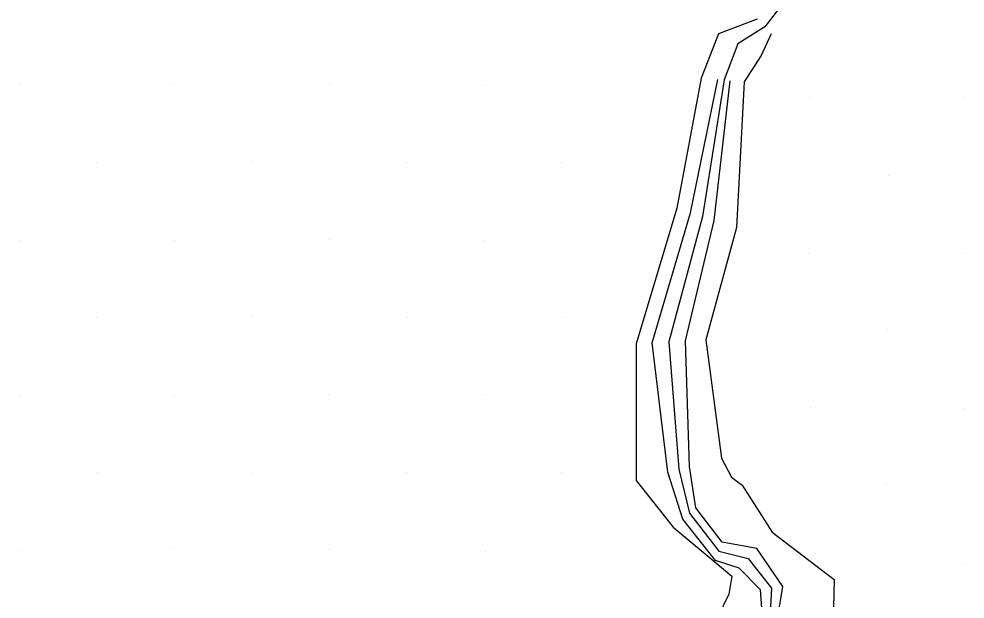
# Model space of a CAD drawing. Extents: x 1602514 to 1609837, y 863887 to 871157.
# Drawn here: x 1606401 to 1606530.4, y 865943 to 866022.4 of the extents above; entities that cross this region are included whole.
import ezdxf

# ---------------------------------------------------------------- set-up
doc = ezdxf.new("R2010")
doc.units = 0
for name, color, linetype in [('Survey-Flow line', 7, 'Continuous'), ('Survey-Ridge Lines', 7, 'Continuous'), ('Survey-Spot dirt', 7, 'Continuous')]:
    doc.layers.add(name, color=color, linetype=linetype)

msp = doc.modelspace()

# ---------------------------------------------------------------- linework, layer by layer
at = {"layer": 'Survey-Flow line'}
msp.add_lwpolyline([(1606516.05, 866065.92), (1606512.84, 866055.97), (1606507.99, 866027.76), (1606502.98, 866021.3), (1606499.31, 866018.98), (1606497.43, 866014.05), (1606494.46, 865995.34), (1606489.87, 865978.19), (1606491.22, 865960.77), (1606492.67, 865954.73), (1606496.71, 865949.53), (1606500.7, 865948.56), (1606503.92, 865944.49), (1606503.63, 865939.53), (1606500.04, 865931.46), (1606494.91, 865923.62), (1606490.81, 865920.26), (1606478.73, 865913.2), (1606476.96, 865910.03)], dxfattribs=at)
msp.add_lwpolyline([(1606516.05, 866065.92), (1606512.84, 866055.97), (1606507.99, 866027.76), (1606502.98, 866021.3), (1606499.31, 866018.98), (1606497.43, 866014.05), (1606494.46, 865995.34), (1606489.87, 865978.19), (1606491.22, 865960.77), (1606492.67, 865954.73), (1606496.71, 865949.53), (1606500.7, 865948.56), (1606503.92, 865944.49), (1606503.63, 865939.53), (1606500.04, 865931.46), (1606494.91, 865923.62), (1606490.81, 865920.26), (1606478.73, 865913.2), (1606476.96, 865910.03)], dxfattribs=at)
at = {"layer": 'Survey-Ridge Lines'}
for points in [[(1606501.97, 866022.34), (1606496.66, 866020.35), (1606494.3, 866014.27), (1606490.95, 865996.47), (1606485.41, 865977.93), (1606485.4, 865959.23), (1606490.46, 865952.83), (1606496.19, 865948.03), (1606498.48, 865946.11), (1606498.08, 865943.68), (1606497.31, 865942.08), (1606495.66, 865934.59), (1606491.39, 865929.36), (1606488.4, 865926.33)], [(1606501.97, 866022.34), (1606496.66, 866020.35), (1606494.3, 866014.27), (1606490.95, 865996.47), (1606485.41, 865977.93), (1606485.4, 865959.23), (1606490.46, 865952.83), (1606496.19, 865948.03), (1606498.48, 865946.11), (1606498.08, 865943.68), (1606497.31, 865942.08), (1606495.66, 865934.59), (1606491.39, 865929.36), (1606488.4, 865926.33)], [(1606503.87, 866020.33), (1606502.51, 866017.38), (1606500.15, 866013.77), (1606499.14, 865993.82), (1606494.92, 865978.47), (1606497.09, 865962.29), (1606498.43, 865959.66), (1606499.88, 865958.6), (1606503.98, 865952.17), (1606512.46, 865945.69), (1606512.26, 865936.05), (1606505.53, 865927.53), (1606498.2, 865918.26), (1606492.43, 865916.16), (1606490.43, 865913.01), (1606489.8, 865905.57), (1606488.49, 865900.03), (1606487.81, 865892.34), (1606483.96, 865887.32), (1606478.65, 865884), (1606471.66, 865884.24), (1606467.48, 865884.95)], [(1606503.87, 866020.33), (1606502.51, 866017.38), (1606500.15, 866013.77), (1606499.14, 865993.82), (1606494.92, 865978.47), (1606497.09, 865962.29), (1606498.43, 865959.66), (1606499.88, 865958.6), (1606503.98, 865952.17), (1606512.46, 865945.69), (1606512.26, 865936.05), (1606505.53, 865927.53), (1606498.2, 865918.26), (1606492.43, 865916.16), (1606490.43, 865913.01), (1606489.8, 865905.57), (1606488.49, 865900.03), (1606487.81, 865892.34), (1606483.96, 865887.32), (1606478.65, 865884), (1606471.66, 865884.24), (1606467.48, 865884.95)], [(1606490.16, 865921.89), (1606493.72, 865925.56), (1606498.88, 865932.29), (1606502.72, 865939.9), (1606502.39, 865944.28), (1606499.48, 865947.22), (1606496.27, 865948.27), (1606491.78, 865953.95), (1606489.74, 865960.37), (1606487.57, 865978.05), (1606492.84, 865995.85), (1606496.58, 866014.07)], [(1606490.16, 865921.89), (1606493.72, 865925.56), (1606498.88, 865932.29), (1606502.72, 865939.9), (1606502.39, 865944.28), (1606499.48, 865947.22), (1606496.27, 865948.27), (1606491.78, 865953.95), (1606489.74, 865960.37), (1606487.57, 865978.05), (1606492.84, 865995.85), (1606496.58, 866014.07)], [(1606467.28, 865889.41), (1606468.18, 865887.53), (1606471.8, 865885.26), (1606478.19, 865884.72), (1606482.88, 865888.03), (1606483.47, 865892.92), (1606483.87, 865897.87), (1606481.85, 865903.87), (1606479.59, 865910.61), (1606491.45, 865918.63), (1606496.1, 865921.69), (1606501.2, 865930.63), (1606504.54, 865939.16), (1606505.45, 865944.71), (1606501.92, 865949.91), (1606497.16, 865950.8), (1606493.57, 865955.5), (1606492.7, 865961.14), (1606492.16, 865978.31), (1606496.08, 865994.81), (1606498.24, 866013.93)], [(1606467.28, 865889.41), (1606468.18, 865887.53), (1606471.8, 865885.26), (1606478.19, 865884.72), (1606482.88, 865888.03), (1606483.47, 865892.92), (1606483.87, 865897.87), (1606481.85, 865903.87), (1606479.59, 865910.61), (1606491.45, 865918.63), (1606496.1, 865921.69), (1606501.2, 865930.63), (1606504.54, 865939.16), (1606505.45, 865944.71), (1606501.92, 865949.91), (1606497.16, 865950.8), (1606493.57, 865955.5), (1606492.7, 865961.14), (1606492.16, 865978.31), (1606496.08, 865994.81), (1606498.24, 866013.93)]]:
    msp.add_lwpolyline(points, dxfattribs=at)
at = {"layer": 'Survey-Spot dirt'}
for p, q in [((1606401.03, 866013.36), (1606401.03, 866013.36)), ((1606401.03, 866013.36), (1606401.03, 866013.36)), ((1606422.14, 866013.37), (1606422.14, 866013.37)), ((1606422.14, 866013.37), (1606422.14, 866013.37)), ((1606443.44, 866013.34), (1606443.44, 866013.34)), ((1606443.44, 866013.34), (1606443.44, 866013.34)), ((1606464.67, 866013.23), (1606464.67, 866013.23)), ((1606464.67, 866013.23), (1606464.67, 866013.23)), ((1606509.05, 866011.68), (1606509.05, 866011.68)), ((1606509.05, 866011.68), (1606509.05, 866011.68)), ((1606530.32, 866011.66), (1606530.32, 866011.66)), ((1606530.32, 866011.66), (1606530.32, 866011.66)), ((1606411.64, 866002.69), (1606411.64, 866002.69)), ((1606411.64, 866002.69), (1606411.64, 866002.69)), ((1606432.81, 866002.81), (1606432.81, 866002.81)), ((1606432.81, 866002.81), (1606432.81, 866002.81)), ((1606454.01, 866002.72), (1606454.01, 866002.72)), ((1606454.01, 866002.72), (1606454.01, 866002.72)), ((1606475.19, 866002.73), (1606475.19, 866002.73)), ((1606475.19, 866002.73), (1606475.19, 866002.73)), ((1606519.86, 866001.01), (1606519.86, 866001.01)), ((1606519.86, 866001.01), (1606519.86, 866001.01)), ((1606401.02, 865992.02), (1606401.02, 865992.02)), ((1606401.02, 865992.02), (1606401.02, 865992.02)), ((1606422.24, 865992.11), (1606422.24, 865992.11)), ((1606422.24, 865992.11), (1606422.24, 865992.11)), ((1606443.43, 865992.23), (1606443.43, 865992.23)), ((1606443.43, 865992.23), (1606443.43, 865992.23)), ((1606464.5, 865992.1), (1606464.5, 865992.1)), ((1606464.5, 865992.1), (1606464.5, 865992.1)), ((1606508.99, 865990.27), (1606508.99, 865990.27)), ((1606508.99, 865990.27), (1606508.99, 865990.27)), ((1606530.33, 865990.34), (1606530.33, 865990.34)), ((1606530.33, 865990.34), (1606530.33, 865990.34)), ((1606411.58, 865981.55), (1606411.58, 865981.55)), ((1606411.58, 865981.55), (1606411.58, 865981.55)), ((1606432.77, 865981.62), (1606432.77, 865981.62)), ((1606432.77, 865981.62), (1606432.77, 865981.62)), ((1606454.1, 865981.48), (1606454.1, 865981.48)), ((1606454.1, 865981.48), (1606454.1, 865981.48)), ((1606475.43, 865981.49), (1606475.43, 865981.49)), ((1606475.43, 865981.49), (1606475.43, 865981.49)), ((1606519.72, 865979.85), (1606519.72, 865979.85)), ((1606519.72, 865979.85), (1606519.72, 865979.85)), ((1606401.12, 865970.66), (1606401.12, 865970.66)), ((1606401.12, 865970.66), (1606401.12, 865970.66)), ((1606422.31, 865970.89), (1606422.31, 865970.89)), ((1606422.31, 865970.89), (1606422.31, 865970.89)), ((1606443.36, 865970.96), (1606443.36, 865970.96)), ((1606443.36, 865970.96), (1606443.36, 865970.96)), ((1606464.53, 865971.02), (1606464.53, 865971.02)), ((1606464.53, 865971.02), (1606464.53, 865971.02)), ((1606509.2, 865969.15), (1606509.2, 865969.15)), ((1606509.2, 865969.15), (1606509.2, 865969.15)), ((1606530.36, 865969.14), (1606530.36, 865969.14)), ((1606530.36, 865969.14), (1606530.36, 865969.14)), ((1606411.68, 865960.25), (1606411.68, 865960.25)), ((1606411.68, 865960.25), (1606411.68, 865960.25)), ((1606432.82, 865960.2), (1606432.82, 865960.2)), ((1606432.82, 865960.2), (1606432.82, 865960.2)), ((1606454.01, 865960.36), (1606454.01, 865960.36)), ((1606454.01, 865960.36), (1606454.01, 865960.36)), ((1606475.24, 865960.33), (1606475.24, 865960.33)), ((1606475.24, 865960.33), (1606475.24, 865960.33)), ((1606519.69, 865958.64), (1606519.69, 865958.64)), ((1606519.69, 865958.64), (1606519.69, 865958.64)), ((1606400.96, 865949.66), (1606400.96, 865949.66)), ((1606400.96, 865949.66), (1606400.96, 865949.66)), ((1606422.15, 865949.86), (1606422.15, 865949.86)), ((1606422.15, 865949.86), (1606422.15, 865949.86)), ((1606443.42, 865949.79), (1606443.42, 865949.79)), ((1606443.42, 865949.79), (1606443.42, 865949.79)), ((1606464.79, 865949.54), (1606464.79, 865949.54)), ((1606464.79, 865949.54), (1606464.79, 865949.54)), ((1606530.39, 865947.9), (1606530.39, 865947.9)), ((1606530.39, 865947.9), (1606530.39, 865947.9))]:
    msp.add_line(p, q, dxfattribs=at)

doc.saveas('drawing.dxf')
